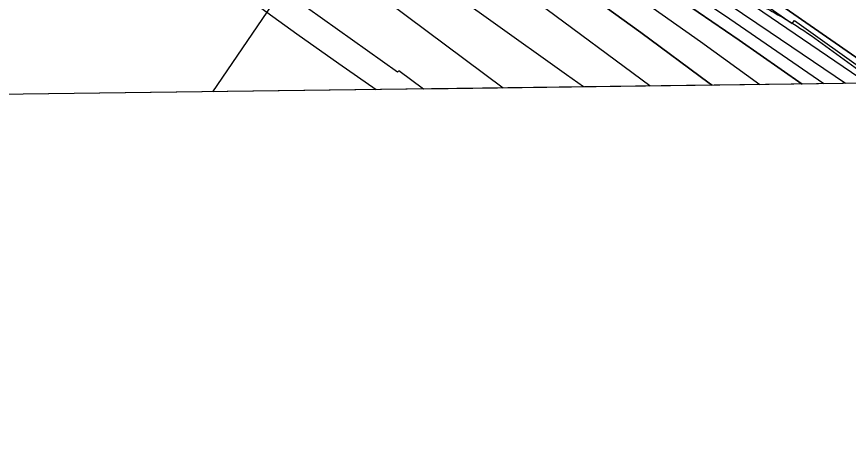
# Model space of a CAD drawing. Extents: x 3734862 to 3772949, y 391520 to 417239.
# Drawn here: x 3765564 to 3766353, y 396853 to 397272 of the extents above; entities that cross this region are included whole.
import ezdxf

# ---------------------------------------------------------------- set-up
doc = ezdxf.new("R2010")
doc.units = 0
for name, color, linetype in [('V-GRID-FRAM', 7, 'Continuous'), ('V-RIVR-EDGE', 7, 'Continuous'), ('V-RIVR-RANG', 7, 'Continuous'), ('V-RRAP-RVMT', 7, 'Continuous'), ('V-TOPO-DPTH', 7, 'Continuous'), ('V-TOPO-MAJR', 7, 'Continuous'), ('V-TOPO-MINR', 7, 'Continuous'), ('V-TOPO-WATR', 7, 'Continuous')]:
    doc.layers.add(name, color=color, linetype=linetype)

msp = doc.modelspace()

# ---------------------------------------------------------------- linework, layer by layer
at = {"layer": 'V-GRID-FRAM'}
msp.add_lwpolyline([(3738832.32, 415033.81), (3770599.18, 415447.36), (3770843.79, 397266.59), (3739061.07, 396852.84), (3738832.32, 415033.81)], dxfattribs=at)
at = {"layer": 'V-RIVR-EDGE'}
msp.add_spline([(3755702.08, 404495.32), (3755757.18, 404470.77), (3755793.3, 404451.23), (3755852.47, 404424.41), (3755881.39, 404415.75), (3755906.23, 404404.38), (3755920.22, 404395.76), (3755948.67, 404379.41), (3755958.16, 404378.93), (3755969.01, 404378), (3755990.69, 404368.45), (3756022.75, 404350.29), (3756054.82, 404336.64), (3756079.66, 404323.02), (3756103.59, 404309.39), (3756144.23, 404288.04), (3756167.69, 404268.99), (3756188.91, 404253.57), (3756231.36, 404233.11), (3756271.56, 404217.19), (3756299.11, 404203.1), (3756403.01, 404163.51), (3756460.37, 404140.31), (3756508.69, 404114.87), (3756530.82, 404103.96), (3756588.18, 404078.04), (3756639.21, 404052.15), (3756694.29, 404019.45), (3756726.8, 403998.12), (3756735.82, 403989.06), (3756740.32, 403979.55), (3756740.3, 403973.22), (3756740.74, 403967.79), (3756747.5, 403960.54), (3756759.69, 403953.73), (3756786.34, 403941.46), (3756814.34, 403929.18), (3756864.47, 403904.64), (3756889.32, 403895.98), (3756899.72, 403897.32), (3756908.33, 403901.82), (3756919.18, 403901.34), (3756933.18, 403894.07), (3756945.83, 403892.68), (3756956.23, 403893.11), (3756962.12, 403897.16), (3756970.71, 403896.69), (3756978.39, 403894.41), (3756992.41, 403894.83), (3757002.82, 403897.51), (3757019.1, 403901.54), (3757027.7, 403901.52), (3757034.02, 403901.05), (3757036.27, 403896.53), (3757036.71, 403891.1), (3757038.5, 403883.41), (3757046.62, 403874.34), (3757060.62, 403866.17), (3757076.41, 403853.92), (3757104.39, 403831.25), (3757122.44, 403816.73), (3757145.47, 403804.47), (3757165.34, 403796.73), (3757181.6, 403787.2), (3757194.24, 403777.67), (3757213.65, 403765.41), (3757229.9, 403756.33), (3757251.58, 403745.88), (3757266.49, 403741.32), (3757283.2, 403734.49), (3757308.94, 403720.87), (3757360.42, 403694.06), (3757393.83, 403670.92), (3757429.96, 403657.26), (3757461.59, 403645.43), (3757505.4, 403628.14), (3757548.31, 403610.4), (3757591.66, 403587.23), (3757649.45, 403552.27), (3757711.75, 403512.78), (3757753.76, 403493.23), (3757766.86, 403487.78), (3757773.19, 403487.76), (3757785.86, 403494.06), (3757794.45, 403494.04), (3757803.49, 403489.49), (3757807.08, 403480.89), (3757810.64, 403456.02), (3757814.23, 403447.87), (3757826.42, 403436.99), (3757854.41, 403422.9), (3757930.26, 403373.88), (3757975.85, 403342.57), (3758005.19, 403323.5), (3758062.07, 403286.74), (3758092.31, 403263.6), (3758175.82, 403209.59), (3758234.51, 403169.2), (3758283.7, 403133.81), (3758328.84, 403103.41), (3758399.23, 403041.74), (3758421.79, 403023.15), (3758438.05, 403017.68), (3758463.83, 403017.62), (3758491.43, 403026.14), (3758504.53, 403022.04), (3758513.56, 403014.33), (3758513.99, 403006.19), (3758499.95, 402997.18), (3758498.12, 402989.95), (3758502.16, 402978.18), (3758510.73, 402969.57), (3758522.02, 402962.76), (3758545.05, 402948.69), (3758582.07, 402926.89), (3758650.23, 402878.79), (3758697.61, 402840.7), (3758721.52, 402820.29), (3758740.94, 402809.39), (3758782.02, 402784.87), (3758831.24, 402755.36), (3758902.12, 402711.78), (3758960.36, 402675.46), (3759018.58, 402634.62), (3759069.59, 402599.68), (3759134.59, 402553.4), (3759185.57, 402508.06), (3759223.48, 402478.12), (3759262.29, 402448.18), (3759321.41, 402402.37), (3759371.51, 402366.07), (3759431.54, 402323.42), (3759463.59, 402300.28), (3759488.86, 402281.68), (3759576.89, 402222.68), (3759626.99, 402186.84), (3759672.12, 402153.72), (3759778.21, 402087.44), (3759832.83, 402050.68), (3759873, 402019.38), (3759909.55, 401989.45), (3760050.81, 401883.75), (3760100.02, 401850.16), (3760145.61, 401819.31), (3760185.77, 401788.01), (3760211.95, 401766.69), (3760254.82, 401734.48), (3760285.51, 401709.08), (3760303.12, 401700.45), (3760325.25, 401691.35), (3760352.78, 401671.39), (3760391.14, 401641), (3760430.41, 401611.96), (3760461.55, 401590.18), (3760536.95, 401542.97), (3760582.99, 401510.76), (3760602.85, 401495.79), (3760629.02, 401477.18), (3760672.36, 401449.49), (3760711.19, 401426.79), (3760818.61, 401347.85), (3760872.33, 401310.64), (3760925.58, 401271.62), (3760948.6, 401251.67), (3761039.76, 401181.81), (3761107.02, 401135.52), (3761151.7, 401104.67), (3761172.93, 401093.31), (3761186.03, 401090.57), (3761199.15, 401092.79), (3761219.51, 401099.07), (3761228.11, 401099.5), (3761233.52, 401095.42), (3761236.67, 401087.73), (3761236.64, 401077.78), (3761228.47, 401063.78), (3761223.03, 401057.47), (3761223.01, 401049.33), (3761228.86, 401039.37), (3761242.39, 401026.67), (3761254.14, 401021.67), (3761266.79, 401018.47), (3761292.52, 401001.68), (3761317.34, 400980.37), (3761342.15, 400955.44), (3761463.07, 400853.4), (3761509.99, 400812.14), (3761550.15, 400777.68), (3761585.34, 400746.84), (3761681.47, 400674.26), (3761756.4, 400618.91), (3761817.77, 400572.19), (3761878.26, 400530.44), (3761996.49, 400436.55), (3762057.42, 400389.83), (3762104.8, 400352.63), (3762156.25, 400313.17), (3762204.54, 400277.33), (3762245.17, 400247.84), (3762291.65, 400210.19), (3762325.94, 400182.07), (3762356.18, 400159.84), (3762404.02, 400123.55), (3762432.9, 400101.32), (3762455.49, 400091.32), (3762473.53, 400075.9), (3762512.34, 400044.16), (3762551.6, 400012.41), (3762593.58, 399983.82), (3762620.21, 399963.4), (3762661.74, 399937.08), (3762686.57, 399919.83), (3762793.08, 399841.35), (3762834.61, 399812.76), (3762873.44, 399790.05), (3762923.1, 399758.28), (3762956.96, 399737.4), (3762984.05, 399721.5), (3763024.22, 399693.37), (3763075.23, 399657.52), (3763115.86, 399633.91), (3763172.75, 399601.21), (3763228.74, 399568.52), (3763285.17, 399533.57), (3763344.31, 399494.08), (3763398.47, 399455.06), (3763444.06, 399421.04), (3763484.68, 399391.09), (3763603.38, 399303.08), (3763654.82, 399261.81), (3763661.14, 399259.53), (3763667.01, 399254.54), (3763671.96, 399245.04), (3763696.33, 399224.18), (3763722.94, 399200.15), (3763745.5, 399180.2), (3763818.14, 399117.17), (3763841.61, 399099.47), (3763852.45, 399092.21), (3763858.76, 399084.06), (3763874.99, 399067.29), (3763898, 399045.98), (3763924.62, 399023.76), (3763949, 399007.87), (3763970.2, 398987.47), (3764004.03, 398952.57), (3764028.38, 398926.74), (3764056.8, 398899.54), (3764092.88, 398862.37), (3764130.77, 398826.11), (3764147.01, 398811.6), (3764152.86, 398799.83), (3764162.32, 398783.53), (3764173.58, 398768.58), (3764186.67, 398757.24), (3764206.08, 398746.34), (3764226.87, 398742.22), (3764246.29, 398733.58), (3764269.32, 398717.7), (3764284.2, 398703.19), (3764301.81, 398691.84), (3764323.02, 398678.23), (3764345.14, 398660.99), (3764412.35, 398596.62), (3764457.02, 398559.88), (3764502.6, 398522.69), (3764538.26, 398497.74), (3764566.26, 398486.36), (3764583.89, 398484.51), (3764604.25, 398486.27), (3764616.45, 398486.24), (3764626.39, 398481.69), (3764630.89, 398474.45), (3764636.29, 398461.32), (3764634.9, 398450.02), (3764631.72, 398441.44), (3764633.06, 398434.65), (3764636.21, 398430.12), (3764643.89, 398425.58), (3764661.06, 398421.47), (3764685.44, 398409.2), (3764715.22, 398382), (3764745.45, 398356.15), (3764793.31, 398328), (3764844.31, 398292.6), (3764885.83, 398258.14), (3764918.78, 398234.54), (3764992.82, 398187.79), (3765058.27, 398144.22), (3765088.07, 398128.32), (3765140.91, 398100.15), (3765168.89, 398079.74), (3765193.71, 398061.59), (3765246.12, 398042.02), (3765282.23, 398018.42), (3765309.74, 397989.41), (3765339.95, 397955.42), (3765361.15, 397933.67), (3765382.35, 397911.91), (3765434.69, 397867.92), (3765477.57, 397838.43), (3765508.73, 397823.88), (3765545.3, 397801.18), (3765575.54, 397778.05), (3765617.52, 397749.91), (3765653.64, 397726.31), (3765681.63, 397709.96), (3765727.23, 397684.53), (3765761.99, 397660.02), (3765771.94, 397659.55), (3765788.21, 397659.96), (3765793.64, 397658.14), (3765793.63, 397653.62), (3765785.47, 397648.66), (3765785.47, 397645.5), (3765790.86, 397632.82), (3765800.33, 397623.76), (3765814.78, 397612.87), (3765831.94, 397605.59), (3765847.31, 397603.29), (3765858.15, 397598.75), (3765865.82, 397593.3), (3765888.84, 397576.97), (3765908.7, 397561.54), (3765918.16, 397548.41), (3765919.5, 397542.07), (3765921.3, 397536.19), (3765926.71, 397533.46), (3765933.05, 397534.35), (3765940.73, 397533.43), (3765944.79, 397530.25), (3765956.97, 397519.37), (3765987.67, 397499.85), (3766024.67, 397468.11), (3766059.41, 397438.18), (3766085.13, 397413.25), (3766102.73, 397400.09), (3766131.61, 397377.42), (3766172.69, 397350.18), (3766210.59, 397318.89), (3766264.32, 397285.3), (3766306.76, 397260.78), (3766362.73, 397220.85), (3766381.12, 397208.5)], degree=3, dxfattribs=at)
at = {"layer": 'V-RIVR-RANG'}
msp.add_line((3766166.76, 397813.09), (3765749.46, 397200.27), dxfattribs=at)
at = {"layer": 'V-RRAP-RVMT'}
for p, q in [((3766189.84, 397342.07), (3766299.34, 397265.03)), ((3765924.9, 397218.81), (3765806.97, 397302.95)), ((3766299.34, 397265.03), (3766301.48, 397268)), ((3766301.48, 397268), (3766384.85, 397208.55)), ((3765926.02, 397220.15), (3765924.9, 397218.81)), ((3765949.42, 397202.88), (3765926.02, 397220.15)), ((3766384.85, 397208.55), (3765949.42, 397202.88))]:
    msp.add_line(p, q, dxfattribs=at)
at = {"layer": 'V-TOPO-DPTH'}
msp.add_line((3766223.51, 397206.45), (3762379.24, 397156.4), dxfattribs=at)
for points in [[(3766349.94, 397208.09), (3766278.64, 397256.63), (3765850.67, 397545.25), (3765820.62, 397565.41), (3765790.5, 397585.45), (3765760.27, 397605.34), (3765729.97, 397625.11), (3765655.75, 397673.28), (3765588.35, 397717.17), (3765521.05, 397761.21), (3765453.9, 397805.46), (3765386.83, 397849.85), (3765163.07, 397998.48), (3765140.92, 398013.32), (3765118.84, 398028.28), (3765096.89, 398043.4), (3765075.01, 398058.65), (3764529.77, 398441.72)], [(3766349.94, 397208.09), (3766278.64, 397256.63), (3765850.67, 397545.25), (3765820.62, 397565.41), (3765790.5, 397585.45), (3765760.27, 397605.34), (3765729.97, 397625.11), (3765655.75, 397673.28), (3765588.35, 397717.17), (3765521.05, 397761.21), (3765453.9, 397805.46), (3765386.83, 397849.85), (3765163.07, 397998.48), (3765140.92, 398013.32), (3765118.84, 398028.28), (3765096.89, 398043.4), (3765075.01, 398058.65), (3764529.77, 398441.72)], [(3765147.96, 398066.88), (3765278.68, 397977.46), (3765346.02, 397931.54), (3765413.43, 397885.74), (3765480.98, 397840.12), (3765548.6, 397794.63), (3765800.3, 397625.82), (3765804.92, 397622.69), (3765809.53, 397619.55), (3765814.12, 397616.38), (3765818.7, 397613.19), (3765851.08, 397590.47), (3765871.82, 397575.88), (3765892.53, 397561.26), (3765913.21, 397546.59), (3765933.87, 397531.89), (3765994.31, 397488.77), (3766045.24, 397452.59), (3766096.26, 397416.53), (3766147.42, 397380.67), (3766198.67, 397344.94), (3766394.91, 397208.68)], [(3766268.76, 397207.03), (3766212.35, 397247.54), (3766139.63, 397299.21), (3766066.57, 397350.39), (3765992.99, 397400.84), (3765919.08, 397450.79), (3765796.87, 397532.49), (3765783.76, 397541.16), (3765770.58, 397549.72), (3765757.31, 397558.13), (3765743.97, 397566.45), (3765468.19, 397736.19), (3765404.3, 397775.66), (3765340.51, 397815.28), (3765276.85, 397855.12), (3765213.28, 397895.11), (3765099.1, 397967.21), (3765092.73, 397971.31), (3765086.41, 397975.48), (3765080.15, 397979.76), (3765073.95, 397984.1), (3765006.27, 398032.33)], [(3766268.76, 397207.03), (3766212.35, 397247.54), (3766139.63, 397299.21), (3766066.57, 397350.39), (3765992.99, 397400.84), (3765919.08, 397450.79), (3765796.87, 397532.49), (3765783.76, 397541.16), (3765770.58, 397549.72), (3765757.31, 397558.13), (3765743.97, 397566.45), (3765468.19, 397736.19), (3765404.3, 397775.66), (3765340.51, 397815.28), (3765276.85, 397855.12), (3765213.28, 397895.11), (3765099.1, 397967.21), (3765092.73, 397971.31), (3765086.41, 397975.48), (3765080.15, 397979.76), (3765073.95, 397984.1), (3765006.27, 398032.33)], [(3765127.86, 397965.56), (3765737.58, 397590.83), (3765758.34, 397577.91), (3765779.01, 397564.85), (3765799.52, 397551.55), (3765819.95, 397538.11), (3766014.95, 397408.23), (3766132.38, 397329.12), (3766249.24, 397249.19), (3766308.74, 397207.56)], [(3765127.86, 397965.56), (3765737.58, 397590.83), (3765758.34, 397577.91), (3765779.01, 397564.85), (3765799.52, 397551.55), (3765819.95, 397538.11), (3766014.95, 397408.23), (3766132.38, 397329.12), (3766249.24, 397249.19), (3766308.74, 397207.56)], [(3765520.96, 397684.31), (3765569.07, 397654.16), (3765617.29, 397624.18), (3765665.57, 397594.3), (3765750.34, 397542.04), (3765756.27, 397538.35), (3765762.16, 397534.6), (3765768.02, 397530.8), (3765773.85, 397526.95), (3765828.17, 397490.63), (3765861, 397468.41), (3765893.67, 397445.93), (3765926.07, 397423.09), (3765958.3, 397399.99), (3766024.99, 397351.63), (3766090.36, 397304.07), (3766155.64, 397256.38), (3766220.76, 397208.48), (3766223.51, 397206.45)], [(3765520.96, 397684.31), (3765569.07, 397654.16), (3765617.29, 397624.18), (3765665.57, 397594.3), (3765750.34, 397542.04), (3765756.27, 397538.35), (3765762.16, 397534.6), (3765768.02, 397530.8), (3765773.85, 397526.95), (3765828.17, 397490.63), (3765861, 397468.41), (3765893.67, 397445.93), (3765926.07, 397423.09), (3765958.3, 397399.99), (3766024.99, 397351.63), (3766090.36, 397304.07), (3766155.64, 397256.38), (3766220.76, 397208.48), (3766223.51, 397206.45)]]:
    msp.add_lwpolyline(points, dxfattribs=at)
at = {"layer": 'V-TOPO-MAJR'}
msp.add_lwpolyline([(3766164.7, 397205.68), (3766164.18, 397206.06), (3766058.5, 397284.2), (3765796.09, 397479.4), (3765773.08, 397496.21), (3765749.89, 397512.74), (3765726.4, 397528.86), (3765702.73, 397544.72), (3765678.89, 397560.33), (3765655.01, 397575.89), (3765631.09, 397591.37), (3765607.13, 397606.8), (3765108.21, 397927.03), (3765089.81, 397939.04), (3765071.55, 397951.25), (3765053.48, 397963.75), (3765035.54, 397976.43), (3764752.63, 398179.95), (3764693.25, 398222.93)], dxfattribs=at)
at = {"layer": 'V-TOPO-MINR'}
for points in [[(3766349.94, 397208.09), (3766278.64, 397256.63), (3765850.67, 397545.25), (3765820.62, 397565.41), (3765790.5, 397585.45), (3765760.27, 397605.34), (3765729.97, 397625.11), (3765655.75, 397673.28), (3765588.35, 397717.17), (3765521.05, 397761.21), (3765453.9, 397805.46), (3765386.83, 397849.85), (3765163.07, 397998.48), (3765140.92, 398013.32), (3765118.84, 398028.28), (3765096.89, 398043.4), (3765075.01, 398058.65), (3764529.77, 398441.72)], [(3766370.47, 397208.36), (3765852.77, 397560.8), (3765825.2, 397579.51), (3765797.61, 397598.18), (3765769.96, 397616.77), (3765742.28, 397635.32), (3765714.6, 397653.86), (3765686.95, 397672.44), (3765659.33, 397691.08), (3765631.75, 397709.77), (3765155.2, 398033.25), (3765143.46, 398041.26), (3765131.75, 398049.31), (3765120.08, 398057.41), (3765108.43, 398065.55), (3764966.67, 398165.13), (3764884.57, 398223.64), (3764803, 398282.88), (3764722.24, 398343.22)], [(3766101.35, 397204.86), (3766085.14, 397216.4), (3766013.55, 397267.54), (3765942.04, 397318.79), (3765870.58, 397370.1), (3765762.76, 397447.66), (3765745.2, 397460.18), (3765727.57, 397472.61), (3765709.85, 397484.89), (3765692.05, 397497.08), (3765401.02, 397694.77), (3765343.78, 397733.75), (3765286.59, 397772.81), (3765229.49, 397812.01), (3765172.44, 397851.29), (3765114.7, 397891.14), (3765086.68, 397910.7), (3765058.8, 397930.46), (3765031.12, 397950.5), (3765003.58, 397970.75), (3764544.5, 398311.94)], [(3766329.37, 397207.82), (3766240.15, 397269.02), (3766135.69, 397339.68), (3765834.18, 397541.46), (3765809.29, 397557.98), (3765784.3, 397574.35), (3765759.19, 397590.52), (3765733.98, 397606.55), (3765421.76, 397803.33), (3765368.81, 397836.82), (3765315.92, 397870.42), (3765263.14, 397904.18), (3765210.43, 397938.04), (3765171.68, 397963.02), (3765138.56, 397984.72), (3765105.65, 398006.75), (3765073.08, 398029.26), (3765040.74, 398052.1), (3764815.59, 398213.54), (3764751.54, 398259.71), (3764687.64, 398306.09)], [(3765904.53, 397202.29), (3765869.37, 397226.78), (3765829.28, 397255.03), (3765789.44, 397283.64), (3765749.76, 397312.47), (3765730.38, 397326.69), (3765700.58, 397348.67), (3765670.86, 397370.76), (3765641.26, 397393.02), (3765611.75, 397415.38), (3765445.61, 397542.03), (3765374.57, 397595.98), (3765303.41, 397649.78), (3765232.06, 397703.34), (3765160.6, 397756.73), (3765054.89, 397835.42), (3765036.23, 397849.39), (3765017.61, 397863.43), (3764999.06, 397877.55), (3764980.55, 397891.74), (3764856.16, 397987.65), (3764775.43, 398049.75), (3764694.6, 398111.73)], [(3766268.76, 397207.03), (3766212.35, 397247.54), (3766139.63, 397299.21), (3766066.57, 397350.39), (3765992.99, 397400.84), (3765919.08, 397450.79), (3765796.87, 397532.49), (3765783.76, 397541.16), (3765770.58, 397549.72), (3765757.31, 397558.13), (3765743.97, 397566.45), (3765468.19, 397736.19), (3765404.3, 397775.66), (3765340.51, 397815.28), (3765276.85, 397855.12), (3765213.28, 397895.11), (3765099.1, 397967.21), (3765092.73, 397971.31), (3765086.41, 397975.48), (3765080.15, 397979.76), (3765073.95, 397984.1), (3765006.27, 398032.33)], [(3766308.74, 397207.56), (3766249.24, 397249.19), (3766132.38, 397329.12), (3766014.95, 397408.23), (3765819.95, 397538.11), (3765799.52, 397551.55), (3765779.01, 397564.85), (3765758.34, 397577.91), (3765737.58, 397590.83), (3765127.86, 397965.56)], [(3766223.51, 397206.45), (3766220.76, 397208.48), (3766155.64, 397256.38), (3766090.36, 397304.07), (3766024.99, 397351.63), (3765958.3, 397399.99), (3765926.07, 397423.09), (3765893.67, 397445.93), (3765861, 397468.41), (3765828.17, 397490.63), (3765773.85, 397526.95), (3765768.02, 397530.8), (3765762.16, 397534.6), (3765756.27, 397538.35), (3765750.34, 397542.04), (3765665.57, 397594.3), (3765617.29, 397624.18), (3765569.07, 397654.16), (3765520.96, 397684.31)], [(3766025.13, 397203.86), (3765806.4, 397367.03), (3765794.5, 397375.89), (3765782.58, 397384.72), (3765770.63, 397393.53), (3765758.68, 397402.31), (3765747.68, 397410.36), (3765741.2, 397415.09), (3765734.7, 397419.79), (3765728.17, 397424.47), (3765721.63, 397429.12), (3765711.53, 397436.26), (3765710.02, 397437.32), (3765708.52, 397438.37), (3765707.01, 397439.43), (3765705.49, 397440.47), (3765547.32, 397549.58)]]:
    msp.add_lwpolyline(points, dxfattribs=at)
at = {"layer": 'V-TOPO-WATR'}
msp.add_lwpolyline([(3766394.91, 397208.68), (3766198.67, 397344.94), (3766147.42, 397380.67), (3766096.26, 397416.53), (3766045.24, 397452.59), (3765994.31, 397488.77), (3765933.87, 397531.89), (3765913.21, 397546.59), (3765892.53, 397561.26), (3765871.82, 397575.88), (3765851.08, 397590.47), (3765818.7, 397613.19), (3765814.12, 397616.38), (3765809.53, 397619.55), (3765804.92, 397622.69), (3765800.3, 397625.82), (3765548.6, 397794.63), (3765480.98, 397840.12), (3765413.43, 397885.74), (3765346.02, 397931.54), (3765278.68, 397977.46), (3765147.96, 398066.88)], dxfattribs=at)

doc.saveas('drawing.dxf')
